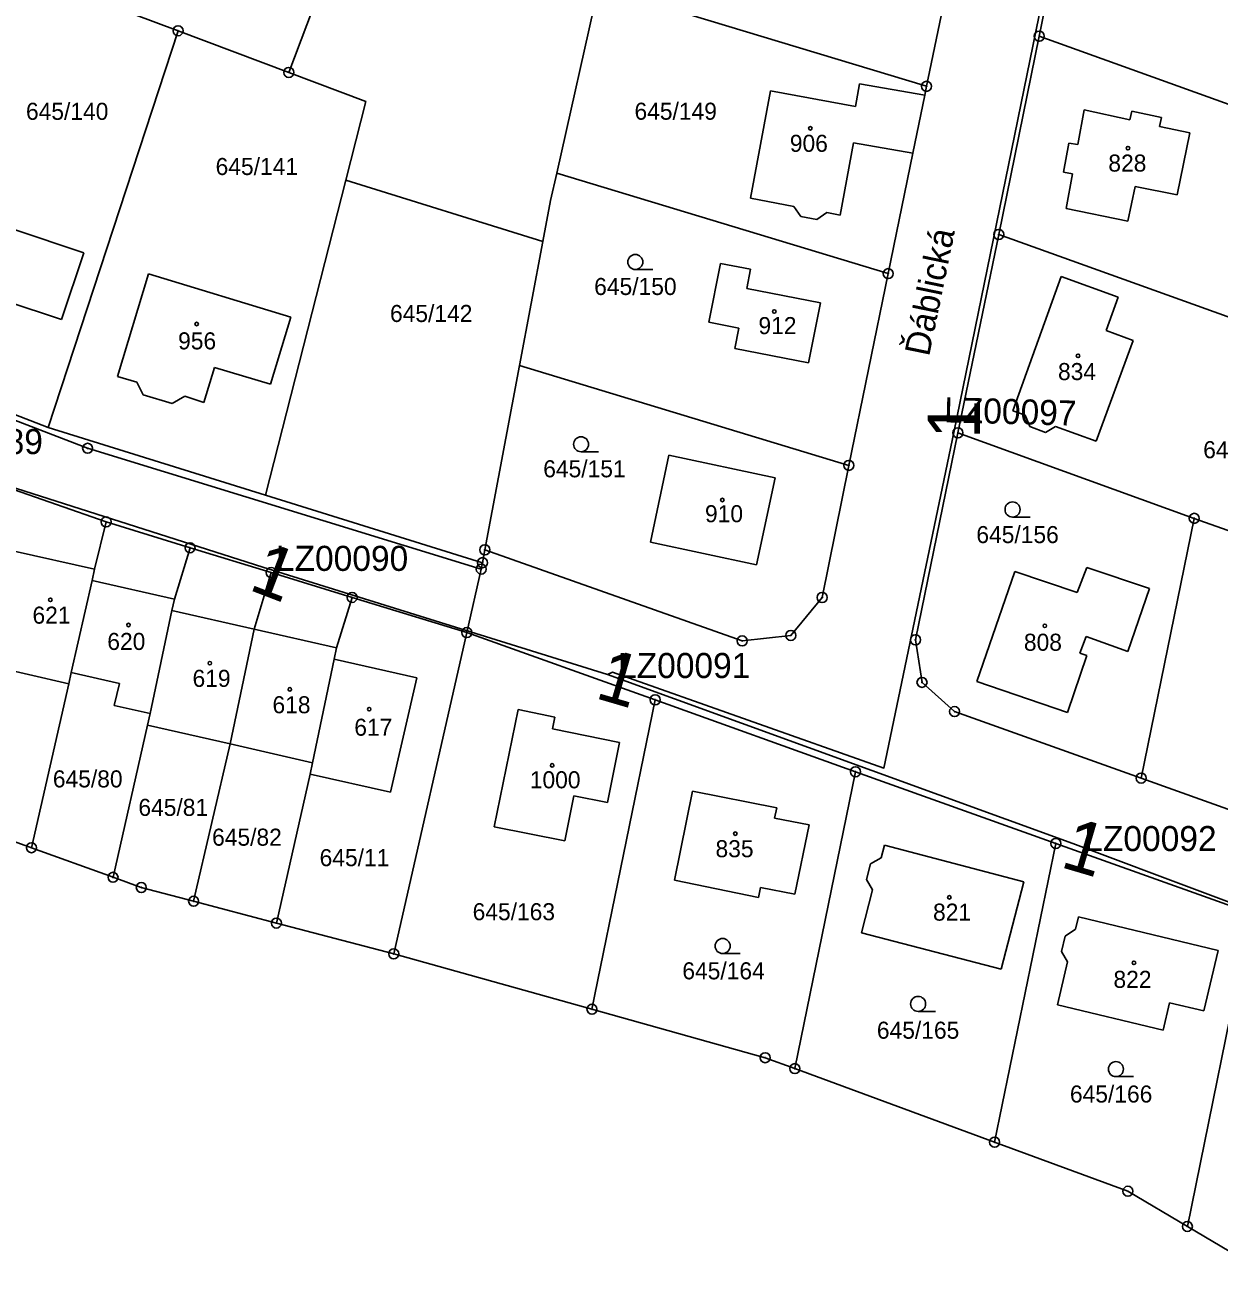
# Model space of a CAD drawing. Extents: x -738131 to -734179, y -1033447 to -1030078.
# Drawn here: x -736004.3 to -735885.2, y -1032990.9 to -1032867.1 of the extents above; entities that cross this region are included whole.
import ezdxf

# ---------------------------------------------------------------- set-up
doc = ezdxf.new("R2010")
doc.units = 0
for name, color, linetype in [('ftf_2010', 7, 'Continuous'), ('ftf_3010', 7, 'Continuous'), ('ftf_3010_ftf_3010_gtda_3015_gtda_3015_1', 7, 'Continuous'), ('ftf_nu', 7, 'Continuous'), ('Vrstva 1', 7, 'Continuous'), ('Vrstva 2', 7, 'Continuous'), ('Vrstva 3', 7, 'Continuous'), ('Vrstva 4', 7, 'Continuous'), ('Vrstva 5', 7, 'Continuous'), ('Vrstva 8', 7, 'Continuous')]:
    doc.layers.add(name, color=color, linetype=linetype)

msp = doc.modelspace()

# ---------------------------------------------------------------- linework, layer by layer
at = {"layer": 'ftf_2010'}
for points in [[(-735903.17, -1032866.17), (-735911.66, -1032907.76)], [(-735946.21, -1032931.9), (-735945.72, -1032931.67), (-735918.64, -1032941.23), (-735911.66, -1032907.76)], [(-736017.04, -1032909.56), (-735980.57, -1032921.21)], [(-735946.21, -1032931.9), (-735980.57, -1032921.21)], [(-735899.81, -1032948.74), (-735946.21, -1032931.9)], [(-735861.02, -1032963.29), (-735899.81, -1032948.74)]]:
    msp.add_lwpolyline(points, dxfattribs=at)
at = {"layer": 'Vrstva 1'}
for points in [[(-735977.98, -1032871.88), (-735965.23, -1032838.07)], [(-735903.15, -1032868.27), (-735899.1, -1032848.48)], [(-735914.39, -1032873.27), (-735911.47, -1032859.21)], [(-735947.11, -1032863.36), (-735951.27, -1032881.93)], [(-735914.39, -1032873.27), (-735947.11, -1032863.36)], [(-735989.02, -1032867.73), (-736000.15, -1032863.54)], [(-735989.02, -1032867.73), (-736001.98, -1032907.27)], [(-735989.02, -1032867.73), (-735977.98, -1032871.88)], [(-735907.19, -1032888.04), (-735903.15, -1032868.27)], [(-735867.85, -1032880.96), (-735903.15, -1032868.27)], [(-735977.98, -1032871.88), (-735970.31, -1032874.77)], [(-735921.06, -1032873.02), (-735921.48, -1032875.29)], [(-735914.57, -1032874.15), (-735921.06, -1032873.02)], [(-735914.39, -1032873.27), (-735914.57, -1032874.15)], [(-735929.96, -1032873.72), (-735931.93, -1032884.42)], [(-735921.48, -1032875.29), (-735929.96, -1032873.72)], [(-735915.75, -1032879.92), (-735914.57, -1032874.15)], [(-735970.31, -1032874.77), (-735972.31, -1032882.62)], [(-735898.67, -1032875.62), (-735899.31, -1032879.08)], [(-735894.12, -1032876.61), (-735898.67, -1032875.62)], [(-735893.92, -1032875.74), (-735894.12, -1032876.61)], [(-735890.95, -1032876.38), (-735893.92, -1032875.74)], [(-735891.15, -1032877.26), (-735890.95, -1032876.38)], [(-735888.15, -1032877.91), (-735891.15, -1032877.26)], [(-735889.4, -1032884.09), (-735888.15, -1032877.91)], [(-735923, -1032886.1), (-735921.66, -1032878.91)], [(-735921.66, -1032878.91), (-735915.75, -1032879.92)], [(-735900.19, -1032878.92), (-735900.73, -1032881.83)], [(-735899.31, -1032879.08), (-735900.19, -1032878.92)], [(-735915.75, -1032879.92), (-735918.21, -1032891.94)], [(-735951.88, -1032884.65), (-735951.27, -1032881.93)], [(-735951.27, -1032881.93), (-735918.21, -1032891.94)], [(-735900.73, -1032881.83), (-735899.84, -1032881.99)], [(-735972.31, -1032882.62), (-735980.31, -1032914.01)], [(-735972.31, -1032882.62), (-735952.65, -1032888.74)], [(-735899.84, -1032881.99), (-735900.48, -1032885.46)], [(-735931.93, -1032884.42), (-735927.61, -1032885.26)], [(-735894.32, -1032886.71), (-735893.58, -1032883.25)], [(-735893.58, -1032883.25), (-735889.4, -1032884.09)], [(-736012.46, -1032885.17), (-735998.42, -1032889.85)], [(-735951.88, -1032884.65), (-735952.65, -1032888.74)], [(-735927.61, -1032885.26), (-735926.93, -1032886.23)], [(-735900.48, -1032885.46), (-735894.32, -1032886.71)], [(-735926.93, -1032886.23), (-735925.33, -1032886.53)], [(-735925.33, -1032886.53), (-735924.32, -1032885.85)], [(-735924.32, -1032885.85), (-735923, -1032886.1)], [(-735911.26, -1032907.81), (-735907.19, -1032888.04)], [(-735907.19, -1032888.04), (-735871.9, -1032900.71)], [(-735954.97, -1032901.1), (-735952.65, -1032888.74)], [(-736048.21, -1032890.05), (-735998.04, -1032909.35)], [(-735998.42, -1032889.85), (-736000.64, -1032896.5)], [(-735936.09, -1032896.79), (-735934.94, -1032890.92)], [(-735934.94, -1032890.92), (-735931.95, -1032891.49)], [(-735931.95, -1032891.49), (-735932.32, -1032893.41)], [(-735995.07, -1032902.2), (-735991.96, -1032891.95)], [(-735991.96, -1032891.95), (-735977.78, -1032896.27)], [(-735918.21, -1032891.94), (-735922.14, -1032911.05)], [(-735905.8, -1032905.61), (-735900.96, -1032892.24)], [(-735900.96, -1032892.24), (-735895.28, -1032894.3)], [(-735932.32, -1032893.41), (-735924.95, -1032894.86)], [(-735895.28, -1032894.3), (-735896.47, -1032897.61)], [(-736000.64, -1032896.5), (-736006.15, -1032894.67)], [(-735924.95, -1032894.86), (-735926.17, -1032900.82)], [(-735977.78, -1032896.27), (-735979.82, -1032902.97)], [(-735933.12, -1032897.36), (-735936.09, -1032896.79)], [(-735933.51, -1032899.39), (-735933.12, -1032897.36)], [(-735896.47, -1032897.61), (-735893.78, -1032898.59)], [(-736023.16, -1032899.08), (-736001.98, -1032907.27)], [(-735893.78, -1032898.59), (-735897.46, -1032908.64)], [(-735926.17, -1032900.82), (-735933.51, -1032899.39)], [(-735985.39, -1032901.29), (-735986.45, -1032904.79)], [(-735979.82, -1032902.97), (-735985.39, -1032901.29)], [(-735954.97, -1032901.1), (-735958.43, -1032919.47)], [(-735922.14, -1032911.05), (-735954.97, -1032901.1)], [(-735993.13, -1032902.75), (-735995.07, -1032902.2)], [(-735992.5, -1032904.02), (-735993.13, -1032902.75)], [(-735989.6, -1032904.87), (-735992.5, -1032904.02)], [(-735988.35, -1032904.15), (-735989.6, -1032904.87)], [(-735986.45, -1032904.79), (-735988.35, -1032904.15)], [(-735904.57, -1032906.06), (-735905.8, -1032905.61)], [(-735904.08, -1032907.16), (-735904.57, -1032906.06)], [(-736001.98, -1032907.27), (-735980.31, -1032914.01)], [(-735915.49, -1032928.44), (-735911.26, -1032907.81)], [(-735887.69, -1032916.33), (-735911.26, -1032907.81)], [(-735902.52, -1032907.78), (-735904.08, -1032907.16)], [(-735901.53, -1032907.17), (-735902.52, -1032907.78)], [(-735897.46, -1032908.64), (-735901.53, -1032907.17)], [(-735998.04, -1032909.35), (-735958.79, -1032921.39)], [(-735940.09, -1032910.02), (-735941.91, -1032918.69)], [(-735940.09, -1032910.02), (-735929.47, -1032912.3)], [(-735924.8, -1032924.22), (-735922.14, -1032911.05)], [(-735929.47, -1032912.3), (-735931.33, -1032920.95)], [(-736006.11, -1032913.21), (-735996.2, -1032916.69)], [(-735980.31, -1032914.01), (-735958.67, -1032920.75)], [(-735887.69, -1032916.33), (-735892.99, -1032942.22)], [(-735875.95, -1032920.51), (-735887.69, -1032916.33)], [(-735996.2, -1032916.69), (-735997.35, -1032921.38)], [(-735996.2, -1032916.69), (-735987.83, -1032919.26)], [(-735941.91, -1032918.69), (-735931.33, -1032920.95)], [(-735997.35, -1032921.38), (-736005.37, -1032919.59)], [(-735989.38, -1032924.39), (-735987.83, -1032919.26)], [(-735979.75, -1032921.74), (-735987.83, -1032919.26)], [(-735958.67, -1032920.75), (-735958.43, -1032919.47)], [(-735958.43, -1032919.47), (-735932.77, -1032928.55)], [(-735997.35, -1032921.38), (-735997.59, -1032922.51)], [(-735958.79, -1032921.39), (-735960.23, -1032927.72)], [(-735958.79, -1032921.39), (-735958.67, -1032920.75)], [(-735898.4, -1032921.22), (-735899.36, -1032923.71)], [(-735892.14, -1032923.33), (-735898.4, -1032921.22)], [(-735999.67, -1032931.7), (-735997.59, -1032922.51)], [(-735981.42, -1032927.38), (-735979.75, -1032921.74)], [(-735971.67, -1032924.21), (-735979.75, -1032921.74)], [(-735905.57, -1032921.62), (-735909.38, -1032932.59)], [(-735899.36, -1032923.71), (-735905.57, -1032921.62)], [(-735894.3, -1032929.59), (-735892.14, -1032923.33)], [(-735989.38, -1032924.39), (-735989.63, -1032925.5)], [(-735973.23, -1032929.25), (-735971.67, -1032924.21)], [(-735960.23, -1032927.72), (-735971.67, -1032924.21)], [(-735927.92, -1032928), (-735924.8, -1032924.22)], [(-735989.63, -1032925.5), (-735991.81, -1032935.78)], [(-735983.84, -1032938.82), (-735981.42, -1032927.38)], [(-735960.23, -1032927.72), (-735967.52, -1032959.74)], [(-735941.45, -1032934.42), (-735960.23, -1032927.72)], [(-735932.77, -1032928.55), (-735927.92, -1032928)], [(-735914.84, -1032932.68), (-735915.49, -1032928.44)], [(-735899.09, -1032929.77), (-735898.48, -1032928.12)], [(-735898.48, -1032928.12), (-735894.3, -1032929.59)], [(-735973.23, -1032929.25), (-735973.46, -1032930.38)], [(-735900.34, -1032935.68), (-735898.4, -1032930.01)], [(-735898.4, -1032930.01), (-735899.09, -1032929.77)], [(-736007.98, -1032930.98), (-735999.92, -1032932.81)], [(-735975.61, -1032940.69), (-735973.46, -1032930.38)], [(-735973.46, -1032930.38), (-735965.22, -1032932.23)], [(-735999.92, -1032932.81), (-735999.67, -1032931.7)], [(-735994.87, -1032932.79), (-735999.67, -1032931.7)], [(-735965.22, -1032932.23), (-735967.83, -1032943.64)], [(-735911.59, -1032935.59), (-735914.84, -1032932.68)], [(-735909.38, -1032932.59), (-735900.34, -1032935.68)], [(-735999.92, -1032932.81), (-736003.65, -1032949.16)], [(-735995.4, -1032934.98), (-735994.87, -1032932.79)], [(-735991.81, -1032935.78), (-735995.4, -1032934.98)], [(-735941.45, -1032934.42), (-735947.75, -1032965.26)], [(-735921.47, -1032941.59), (-735941.45, -1032934.42)], [(-735991.81, -1032935.78), (-735992.06, -1032936.95)], [(-735957.51, -1032947.08), (-735955.1, -1032935.4)], [(-735955.1, -1032935.4), (-735951.45, -1032936.14)], [(-735951.45, -1032936.14), (-735951.68, -1032937.31)], [(-735892.99, -1032942.22), (-735911.59, -1032935.59)], [(-735992.06, -1032936.95), (-735995.51, -1032952.11)], [(-735992.06, -1032936.95), (-735983.84, -1032938.82)], [(-735951.68, -1032937.31), (-735945.01, -1032938.67)], [(-735983.84, -1032938.82), (-735987.47, -1032954.5)], [(-735975.61, -1032940.69), (-735983.84, -1032938.82)], [(-735945.01, -1032938.67), (-735946.21, -1032944.67)], [(-735975.84, -1032941.82), (-735975.61, -1032940.69)], [(-735975.84, -1032941.82), (-735979.22, -1032956.67)], [(-735967.83, -1032943.64), (-735975.84, -1032941.82)], [(-735927.52, -1032971.18), (-735921.47, -1032941.59)], [(-735901.5, -1032948.73), (-735921.47, -1032941.59)], [(-735869.5, -1032950.63), (-735892.99, -1032942.22)], [(-736003.65, -1032949.16), (-736021.02, -1032942.86)], [(-735937.71, -1032943.51), (-735939.52, -1032952.4)], [(-735937.71, -1032943.51), (-735929.33, -1032945.2)], [(-735949.56, -1032943.98), (-735950.46, -1032948.48)], [(-735946.21, -1032944.67), (-735949.56, -1032943.98)], [(-735929.33, -1032945.2), (-735929.54, -1032946.22)], [(-735929.54, -1032946.22), (-735926.1, -1032946.89)], [(-735950.46, -1032948.48), (-735957.51, -1032947.08)], [(-735927.53, -1032953.79), (-735926.1, -1032946.89)], [(-735901.5, -1032948.73), (-735907.6, -1032978.51)], [(-735882.02, -1032955.69), (-735901.5, -1032948.73)], [(-736003.65, -1032949.16), (-735995.51, -1032952.11)], [(-735918.59, -1032948.91), (-735918.92, -1032950.16)], [(-735918.59, -1032948.91), (-735904.68, -1032952.57)], [(-735920.38, -1032952.32), (-735919.98, -1032950.78)], [(-735918.92, -1032950.16), (-735919.98, -1032950.78)], [(-735995.51, -1032952.11), (-735992.69, -1032953.13)], [(-735939.52, -1032952.4), (-735931.15, -1032954.12)], [(-735919.77, -1032953.37), (-735920.38, -1032952.32)], [(-735992.69, -1032953.13), (-735987.47, -1032954.5)], [(-735931.15, -1032954.12), (-735930.95, -1032953.11)], [(-735930.95, -1032953.11), (-735927.53, -1032953.79)], [(-735920.89, -1032957.65), (-735919.77, -1032953.37)], [(-735904.68, -1032952.57), (-735906.96, -1032961.27)], [(-735987.47, -1032954.5), (-735979.22, -1032956.67)], [(-735899.25, -1032956.05), (-735899.54, -1032957.29)], [(-735885.31, -1032959.42), (-735899.25, -1032956.05)], [(-735888.38, -1032986.91), (-735882.02, -1032955.69)], [(-735979.22, -1032956.67), (-735967.52, -1032959.74)], [(-735899.54, -1032957.29), (-735900.58, -1032957.98)], [(-735906.96, -1032961.27), (-735920.89, -1032957.65)], [(-735900.58, -1032957.98), (-735900.94, -1032959.5)], [(-735967.52, -1032959.74), (-735947.75, -1032965.26)], [(-735900.94, -1032959.5), (-735900.32, -1032960.52)], [(-735886.74, -1032965.41), (-735885.31, -1032959.42)], [(-735900.32, -1032960.52), (-735901.34, -1032964.82)], [(-735901.34, -1032964.82), (-735890.79, -1032967.36)], [(-735890.79, -1032967.36), (-735890.15, -1032964.62)], [(-735890.15, -1032964.62), (-735886.74, -1032965.41)], [(-735947.75, -1032965.26), (-735930.48, -1032970.09)], [(-735930.48, -1032970.09), (-735927.52, -1032971.18)], [(-735927.52, -1032971.18), (-735907.6, -1032978.51)], [(-735907.6, -1032978.51), (-735894.31, -1032983.4)], [(-735894.31, -1032983.4), (-735888.38, -1032986.91)], [(-735888.38, -1032986.91), (-735881.69, -1032990.87)]]:
    msp.add_lwpolyline(points, dxfattribs=at)
at = {"layer": 'Vrstva 3'}
for p, q in [((-735943.43, -1032891.53), (-735941.68, -1032891.53)), ((-735948.84, -1032909.7), (-735947.09, -1032909.7)), ((-735905.81, -1032916.2), (-735904.06, -1032916.2)), ((-735934.72, -1032959.71), (-735932.97, -1032959.71)), ((-735915.23, -1032965.48), (-735913.48, -1032965.48)), ((-735895.5, -1032971.98), (-735893.75, -1032971.98))]:
    msp.add_line(p, q, dxfattribs=at)
for centre in [(-735943.43, -1032890.78), (-735948.84, -1032908.95), (-735905.81, -1032915.45), (-735934.72, -1032958.96), (-735915.23, -1032964.73), (-735895.5, -1032971.23)]:
    msp.add_circle(centre, 0.75, dxfattribs=at)
at = {"layer": 'Vrstva 4'}
for points in [[(-735997.59, -1032922.51), (-735989.38, -1032924.39)], [(-735981.42, -1032927.38), (-735989.63, -1032925.5)], [(-735981.42, -1032927.38), (-735973.23, -1032929.25)]]:
    msp.add_lwpolyline(points, dxfattribs=at)
at = {"layer": 'Vrstva 5'}
for centre in [(-735925.97, -1032877.45), (-735894.3, -1032879.43), (-735929.57, -1032895.71), (-735987.17, -1032896.96), (-735899.28, -1032900.14), (-735934.75, -1032914.5), (-736001.76, -1032924.46), (-735993.97, -1032926.96), (-735902.6, -1032927.04), (-735985.86, -1032930.76), (-735977.88, -1032933.38), (-735969.96, -1032935.35), (-735951.72, -1032940.95), (-735933.46, -1032947.76), (-735912.11, -1032954.11), (-735893.71, -1032960.64)]:
    msp.add_circle(centre, 0.175, dxfattribs=at)
at = {"layer": 'Vrstva 8'}
for centre, radius in [((-735989.02, -1032867.73), 0.5), ((-735989.02, -1032867.73), 0.0303), ((-735903.15, -1032868.27), 0.5), ((-735903.15, -1032868.27), 0.0303), ((-735977.98, -1032871.88), 0.5), ((-735977.98, -1032871.88), 0.0303), ((-735914.39, -1032873.27), 0.5), ((-735914.39, -1032873.27), 0.0303), ((-735907.19, -1032888.04), 0.5), ((-735907.19, -1032888.04), 0.0303), ((-735918.21, -1032891.94), 0.5), ((-735918.21, -1032891.94), 0.0303), ((-735911.26, -1032907.81), 0.5), ((-735911.26, -1032907.81), 0.0303), ((-735998.04, -1032909.35), 0.5), ((-735998.04, -1032909.35), 0.0303), ((-735922.14, -1032911.05), 0.5), ((-735922.14, -1032911.05), 0.0303), ((-735996.2, -1032916.69), 0.5), ((-735887.69, -1032916.33), 0.5), ((-735887.69, -1032916.33), 0.0303), ((-735996.2, -1032916.69), 0.0303), ((-735987.83, -1032919.26), 0.5), ((-735958.43, -1032919.47), 0.5), ((-735987.83, -1032919.26), 0.0303), ((-735958.67, -1032920.75), 0.5), ((-735958.43, -1032919.47), 0.0303), ((-735979.75, -1032921.74), 0.5), ((-735958.79, -1032921.39), 0.5), ((-735958.79, -1032921.39), 0.0303), ((-735958.67, -1032920.75), 0.0303), ((-735979.75, -1032921.74), 0.0303), ((-735971.67, -1032924.21), 0.5), ((-735924.8, -1032924.22), 0.5), ((-735971.67, -1032924.21), 0.0303), ((-735924.8, -1032924.22), 0.0303), ((-735960.23, -1032927.72), 0.5), ((-735960.23, -1032927.72), 0.0303), ((-735927.92, -1032928), 0.5), ((-735932.77, -1032928.55), 0.5), ((-735932.77, -1032928.55), 0.0303), ((-735927.92, -1032928), 0.0303), ((-735915.49, -1032928.44), 0.5), ((-735915.49, -1032928.44), 0.0303), ((-735914.84, -1032932.68), 0.5), ((-735914.84, -1032932.68), 0.0303), ((-735941.45, -1032934.42), 0.5), ((-735941.45, -1032934.42), 0.0303), ((-735911.59, -1032935.59), 0.5), ((-735911.59, -1032935.59), 0.0303), ((-735921.47, -1032941.59), 0.5), ((-735921.47, -1032941.59), 0.0303), ((-735892.99, -1032942.22), 0.5), ((-735892.99, -1032942.22), 0.0303), ((-736003.65, -1032949.16), 0.5), ((-735901.5, -1032948.73), 0.5), ((-735901.5, -1032948.73), 0.0303), ((-736003.65, -1032949.16), 0.0303), ((-735995.51, -1032952.11), 0.5), ((-735995.51, -1032952.11), 0.0303), ((-735992.69, -1032953.13), 0.5), ((-735992.69, -1032953.13), 0.0303), ((-735987.47, -1032954.5), 0.5), ((-735987.47, -1032954.5), 0.0303), ((-735979.22, -1032956.67), 0.5), ((-735979.22, -1032956.67), 0.0303), ((-735967.52, -1032959.74), 0.5), ((-735967.52, -1032959.74), 0.0303), ((-735947.75, -1032965.26), 0.5), ((-735947.75, -1032965.26), 0.0303), ((-735930.48, -1032970.09), 0.5), ((-735930.48, -1032970.09), 0.0303), ((-735927.52, -1032971.18), 0.5), ((-735927.52, -1032971.18), 0.0303), ((-735907.6, -1032978.51), 0.5), ((-735907.6, -1032978.51), 0.0303), ((-735894.31, -1032983.4), 0.5), ((-735894.31, -1032983.4), 0.0303), ((-735888.38, -1032986.91), 0.5), ((-735888.38, -1032986.91), 0.0303)]:
    msp.add_circle(centre, radius, dxfattribs=at)

# ---------------------------------------------------------------- texts
at = {"layer": 'ftf_3010'}
for rotation, p in [(90, (-735909.06, -1032908.41)), (339.03, (-735982.1, -1032923.4)), (343.7108, (-735947.56, -1032934.21)), (343.5687, (-735901.17, -1032951.05))]:
    msp.add_text('1', height=5.2, rotation=rotation, dxfattribs=at).set_placement(p)
at = {"layer": 'ftf_3010_ftf_3010_gtda_3015_gtda_3015_1'}
msp.add_text('LZ00097', height=2.5, rotation=358.5076, dxfattribs=at).set_placement((-735912.66, -1032906.76))
for s, p in [('LZ00089', (-736015.7, -1032909.93)), ('LZ00090', (-735979.27, -1032921.57)), ('LZ00091', (-735945.15, -1032932.25)), ('LZ00092', (-735898.66, -1032949.5))]:
    msp.add_text(s, height=2.5, dxfattribs=at).set_placement(p)
at = {"layer": 'ftf_nu'}
msp.add_text('Ďáblická', height=2.5, rotation=78.3791, dxfattribs=at).set_placement((-735914.14, -1032900.27))
at = {"layer": 'Vrstva 2'}
for s, p in [('645/140', (-736004.19, -1032876.61)), ('645/149', (-735943.51, -1032876.6)), ('906', (-735928.02, -1032879.8)), ('645/141', (-735985.28, -1032882.11)), ('828', (-735896.26, -1032881.77)), ('645/150', (-735947.53, -1032894.07)), ('645/142', (-735967.89, -1032896.76)), ('912', (-735931.15, -1032897.97)), ('956', (-735989.02, -1032899.49)), ('834', (-735901.28, -1032902.55)), ('645/155', (-735886.8, -1032910.34)), ('645/151', (-735952.61, -1032912.24)), ('910', (-735936.48, -1032916.72)), ('645/156', (-735909.42, -1032918.8)), ('621', (-736003.54, -1032926.83)), ('620', (-735996.08, -1032929.45)), ('808', (-735904.68, -1032929.53)), ('619', (-735987.58, -1032933.13)), ('618', (-735979.61, -1032935.76)), ('617', (-735971.45, -1032938)), ('645/80', (-736001.51, -1032943.15)), ('1000', (-735953.95, -1032943.24)), ('645/81', (-735992.98, -1032945.99)), ('645/82', (-735985.63, -1032948.96)), ('835', (-735935.43, -1032950.11)), ('645/11', (-735974.91, -1032951)), ('645/163', (-735959.65, -1032956.39)), ('821', (-735913.74, -1032956.43)), ('645/164', (-735938.74, -1032962.28)), ('822', (-735895.75, -1032963.13)), ('645/165', (-735919.34, -1032968.2)), ('645/166', (-735900.09, -1032974.56))]:
    msp.add_text(s, height=1.7, dxfattribs=at).set_placement(p)

doc.saveas('drawing.dxf')
